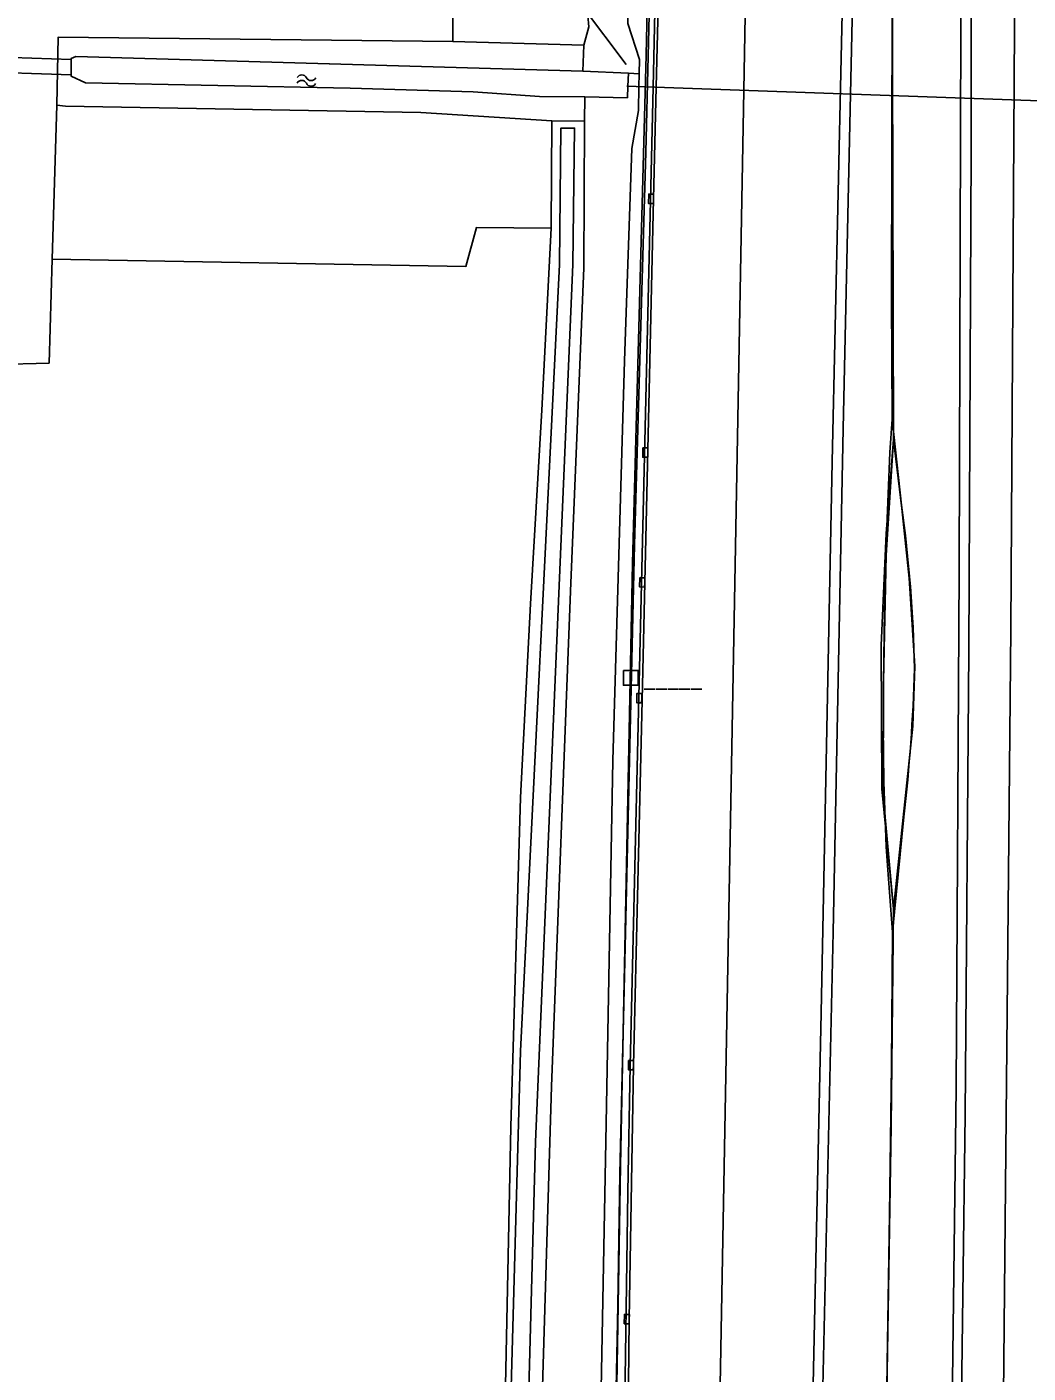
# Model space of a CAD drawing. Extents: x 133000 to 136000, y 400500 to 403500.
# Drawn here: x 133080.7 to 133161.4, y 401502.7 to 401611.2 of the extents above; entities that cross this region are included whole.
import ezdxf

# ---------------------------------------------------------------- set-up
doc = ezdxf.new("R2010")
doc.units = 0
for name, color, linetype in [('gg-afsc-lijn draadraster', 7, 'Continuous'), ('gg-knt-verharding', 7, 'Continuous'), ('gg-kntw-bovenkant insteek waterloop', 7, 'Continuous'), ('gg-kntw-waterlijn', 7, 'Continuous'), ('gg-kwrk-duiker nz buis', 7, 'Continuous'), ('gg-kwrk-duiker nz vlak', 7, 'Continuous'), ('gt-knt-geleideconstructie', 7, 'Continuous'), ('gt-symb-hm paal', 7, 'Continuous'), ('gt-symb-kolk', 7, 'Continuous'), ('gt-symb-watersymbool', 7, 'Continuous'), ('gx-grn-maaiveld', 7, 'Continuous'), ('gx-knt-lijn weginrichtingselement', 7, 'Continuous')]:
    doc.layers.add(name, color=color, linetype=linetype)

# ---------------------------------------------------------------- blocks, each defined once
blk = doc.blocks.new('gt0-WA')
at = {"layer": 'gt-symb-watersymbool'}
for centre, start, end in [((-0.32, 0.02), 28.0725, 151.9275), ((0.43, 0.42), 208.0725, 331.9275), ((-0.32, -0.43), 28.0725, 151.9275), ((0.43, -0.03), 208.0725, 331.9275)]:
    blk.add_arc(centre, 0.425, start, end, dxfattribs=at)
blk = doc.blocks.new('gt0-KOLK')
at = {"layer": 'gt-symb-kolk'}
blk.add_lwpolyline([(0, 0), (0.38, 0), (0.38, 0.4), (-0.37, 0.4), (-0.37, 0), (0, 0)], dxfattribs=at)
blk = doc.blocks.new('gt0-HMpaal')
at = {"layer": 'gt-symb-hm paal'}
blk.add_lwpolyline([(-0.6, 0.6), (0.6, 0.6), (0.6, -0.6), (-0.6, -0.6)], close=True, dxfattribs=at)

msp = doc.modelspace()

# ---------------------------------------------------------------- linework, layer by layer
at = {"layer": 'gg-afsc-lijn draadraster'}
msp.add_lwpolyline([(133125.19, 401802.12), (133124.93, 401798.36), (133124.67, 401791.46), (133124.49, 401786.73), (133124.35, 401783.08), (133124.52, 401770.1), (133124.85, 401748.27), (133124.92, 401730.3), (133125.17, 401701.67), (133125.14, 401644.92), (133125.33, 401630.6), (133121.79, 401626.17), (133121.95, 401617.55), (133128.99, 401608.16)], dxfattribs=at)
at = {"layer": 'gg-knt-verharding'}
for p, q in [((133138.47, 401606.08), (133140.76, 401731.03)), ((133132.71, 401670.74), (133131.16, 401606.34)), ((133134.78, 401404.81), (133138.47, 401606.08))]:
    msp.add_line(p, q, dxfattribs=at)
for points in [[(133144.86, 401731.22), (133144.93, 401726.27), (133144.98, 401726.24), (133145, 401716.76), (133145.12, 401708.53), (133145.21, 401706.25), (133146.01, 401690.99), (133146.95, 401673.84), (133147.74, 401659.55), (133147.99, 401653.11), (133148.01, 401647.86), (133147.07, 401605.77)], [(133131.41, 401606.33), (133132.41, 401646.25), (133132.99, 401670.74)], [(133131.41, 401606.33), (133131.19, 401597.33), (133130.48, 401566.43), (133130.28, 401556.95), (133129.57, 401527.53), (133129.24, 401507.07), (133129.12, 401496.62), (133128.62, 401465.91), (133128.03, 401437.75), (133127.75, 401428.02), (133127.41, 401418.3), (133127.1, 401411.71), (133126.72, 401405.13)], [(133131.16, 401606.34), (133129.31, 401527.51), (133129.13, 401517.3), (133128.41, 401468.7), (133128.08, 401452.75)], [(133147.07, 401605.77), (133146.48, 401578.85), (133145.66, 401538.27), (133144.76, 401498.09), (133144, 401462.1), (133143.72, 401449.41)]]:
    msp.add_lwpolyline(points, dxfattribs=at)
at = {"layer": 'gg-kntw-bovenkant insteek waterloop'}
msp.add_line((133125.57, 401609.72), (133125.48, 401607.62), dxfattribs=at)
at = {"layer": 'gg-kntw-waterlijn'}
msp.add_line((133084.26, 401608.56), (133084.26, 401607.34), dxfattribs=at)
msp.add_lwpolyline([(133125.48, 401607.62), (133084.63, 401608.8), (133084.26, 401608.66), (133084.26, 401608.56)], dxfattribs=at)
at = {"layer": 'gg-kwrk-duiker nz buis'}
msp.add_line((133129.04, 401606.41), (133174.26, 401604.81), dxfattribs=at)
at = {"layer": 'gg-kwrk-duiker nz vlak'}
msp.add_lwpolyline([(133084.26, 401608.56), (133076.3, 401608.83), (133076.26, 401607.61), (133084.26, 401607.34)], dxfattribs=at)
at = {"layer": 'gt-knt-geleideconstructie'}
for p, q in [((133150.24, 401576.91), (133150.41, 401579.59)), ((133151.18, 401572.66), (133150.41, 401579.59)), ((133150.45, 401538.25), (133151.37, 401547.54)), ((133150.45, 401538.25), (133150.04, 401543.64))]:
    msp.add_line(p, q, dxfattribs=at)
for points in [[(133131.52, 401639.81), (133130.58, 401601.1), (133129.66, 401569.46), (133128.84, 401534.78), (133128.47, 401518.78), (133128.31, 401508.18), (133128.16, 401500.17), (133127.9, 401480.14), (133127.67, 401464.09), (133127.06, 401433.38), (133126.83, 401425.5), (133126.34, 401413.46), (133125.76, 401402.85), (133125.1, 401394.94), (133124.56, 401388.33)], [(133150.41, 401579.59), (133150.38, 401589.28), (133150.39, 401601.31), (133150.43, 401613.33)], [(133148.95, 401443.48), (133149.22, 401455.51), (133149.42, 401467.51), (133149.64, 401479.51), (133149.87, 401491.5), (133150.03, 401503.51), (133150.22, 401515.54), (133150.36, 401527.52), (133150.45, 401538.25)]]:
    msp.add_lwpolyline(points, dxfattribs=at)
for centre, radius, start, end in [((133660.87, 401553.88), 511.16, 177.4181, 179.8071), ((133039.09, 401557.11), 113.16, 1.2085, 7.9009), ((133015.86, 401563.26), 136.41, 353.3819, 358.4176), ((133320.31, 401554.21), 170.6, 179.5315, 183.5519)]:
    msp.add_arc(centre, radius, start, end, dxfattribs=at)
at = {"layer": 'gx-grn-maaiveld'}
for p, q in [((133115.02, 401612.74), (133115.02, 401610.01)), ((133115.02, 401610.01), (133125.57, 401609.72)), ((133129.16, 401607.46), (133125.48, 401607.62)), ((133129.16, 401607.46), (133129.12, 401606.41)), ((133130.04, 401607.42), (133129.16, 401607.46)), ((133130.04, 401607.42), (133130.01, 401606.38)), ((133125.65, 401605.57), (133125.64, 401603.61)), ((133082.73, 401592.48), (133083.1, 401604.89)), ((133122.95, 401594.98), (133123, 401603.63)), ((133125.64, 401603.61), (133123, 401603.63)), ((133082.47, 401584.09), (133082.73, 401592.48)), ((133082.47, 401584.09), (133077.83, 401583.98))]:
    msp.add_line(p, q, dxfattribs=at)
for points in [[(133155.32, 401731.7), (133155.79, 401688.86), (133156.03, 401637.82), (133155.81, 401567.36), (133155.58, 401525.69), (133155.25, 401500)], [(133125.57, 401609.72), (133125.97, 401611.2), (133125.81, 401613.03), (133123.24, 401617.01), (133122.52, 401618.5), (133122.66, 401626.25), (133124.15, 401627.23), (133125.82, 401628.04), (133126.15, 401628.78), (133126.56, 401644.35), (133126.97, 401677.63), (133126.66, 401706.85), (133125.86, 401730.35)], [(133129.01, 401616.6), (133129.13, 401611.48), (133130.07, 401608.58), (133130.04, 401607.42)], [(133115.02, 401610.01), (133083.22, 401610.38), (133083.1, 401604.89)], [(133125.65, 401605.57), (133121.99, 401605.58), (133116.65, 401605.96), (133106.74, 401606.25), (133085.41, 401606.7), (133084.26, 401607.22), (133084.26, 401607.34)], [(133129.12, 401606.41), (133129.08, 401605.48), (133125.65, 401605.57)], [(133130.01, 401606.38), (133129.97, 401604.46), (133129.45, 401601.39), (133128.84, 401584.3), (133127.9, 401552.1), (133127.35, 401521.39), (133126.8, 401492.94), (133126.31, 401463.2), (133126.08, 401452.78)], [(133083.1, 401604.89), (133083.8, 401604.8), (133112.44, 401604.3), (133123, 401603.63)], [(133115.18, 401416.15), (133116.3, 401428.58), (133118.1, 401447.55), (133118.51, 401458.03), (133120.46, 401528.67), (133123.61, 401592.05), (133123.73, 401603.04), (133124.83, 401603.04), (133124.69, 401592.05), (133121.68, 401521.38), (133120.17, 401465.56), (133119.33, 401447.54), (133116.45, 401416.02)], [(133125.64, 401603.61), (133125.57, 401591.79), (133124.49, 401565.74), (133122.97, 401525.82), (133122.23, 401501.64), (133121.1, 401469.59), (133120.24, 401447.6), (133117.25, 401415.7)], [(133082.73, 401592.48), (133116.05, 401591.88), (133116.91, 401595.03), (133122.95, 401594.98)], [(133121.28, 401564.7), (133122.19, 401580.32), (133122.95, 401594.98)], [(133114.29, 401415.97), (133117.27, 401447.8), (133118.12, 401469.7), (133119.25, 401501.74), (133119.69, 401522.57), (133120.46, 401549.12), (133121.28, 401564.7)]]:
    msp.add_lwpolyline(points, dxfattribs=at)
at = {"layer": 'gx-knt-lijn weginrichtingselement'}
for points in [[(133144.22, 401731.19), (133144.3, 401709.25), (133145.42, 401689.13), (133146.22, 401674.29), (133147.18, 401654.28), (133147.23, 401647.59), (133147.01, 401641.07), (133146.72, 401626.51), (133146.3, 401608.71), (133145.58, 401576.14), (133144.71, 401531.76), (133143.56, 401479.39), (133142.53, 401434.3)], [(133150.52, 401577.96), (133150.4, 401628.8), (133150.38, 401669.61), (133150.4, 401715.01), (133150.03, 401731.52)], [(133154.88, 401442.09), (133155.73, 401479.91), (133156.3, 401523.56), (133156.59, 401560.96), (133156.8, 401601.27), (133156.75, 401636.03), (133156.51, 401678.76), (133156.02, 401731.73)], [(133159.46, 401731.89), (133160.08, 401670.74), (133160.27, 401611.21), (133159.99, 401562.66), (133159.39, 401500.92), (133158.29, 401442.93)], [(133131.97, 401730.5), (133132.02, 401718), (133132.16, 401704.62), (133132.26, 401682.85), (133132, 401668.75), (133131.5, 401643.89), (133130.94, 401625.21), (133130.61, 401608.93), (133129.5, 401567.99), (133128.52, 401519.43), (133127.81, 401476.18), (133127.19, 401439.54)], [(133150.53, 401540.13), (133149.58, 401549.82), (133149.53, 401561.36), (133149.93, 401570.39), (133150.52, 401577.96)], [(133150.52, 401577.96), (133149.93, 401568.63), (133149.73, 401558.48), (133149.71, 401549.29), (133150.53, 401540.13)], [(133150.53, 401540.13), (133151.26, 401546.99), (133152.08, 401554.87), (133152.26, 401559.69), (133151.79, 401566.77), (133151.21, 401572.39), (133150.52, 401577.96)], [(133148.67, 401435.5), (133149.55, 401474.7), (133150.35, 401522.63), (133150.53, 401540.13)]]:
    msp.add_lwpolyline(points, dxfattribs=at)

# ---------------------------------------------------------------- block references
at = {"layer": 'gt-symb-hm paal'}
msp.add_blockref('gt0-HMpaal', (133129.36, 401558.75), dxfattribs=at)
at = {"layer": 'gt-symb-kolk'}
for p, rotation in [((133131.19, 401597.33), 88.59573550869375), ((133130.73, 401576.89), 88.70061439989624), ((133130.48, 401566.43), 88.62800496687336), ((133130.24, 401557.1), 88.62800496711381), ((133129.57, 401527.53), 88.61993752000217), ((133129.24, 401507.07), 89.03964512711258)]:
    msp.add_blockref('gt0-KOLK', p, dxfattribs=dict(at, rotation=rotation))
at = {"layer": 'gt-symb-watersymbool', "rotation": -1.2603038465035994}
msp.add_blockref('gt0-WA', (133103.16, 401606.88), dxfattribs=at)

# ---------------------------------------------------------------- texts
at = {"layer": 'gt-symb-hm paal'}
msp.add_text('_____', height=1.25, dxfattribs=at).set_placement((133130.44, 401558.14))

doc.saveas('drawing.dxf')
